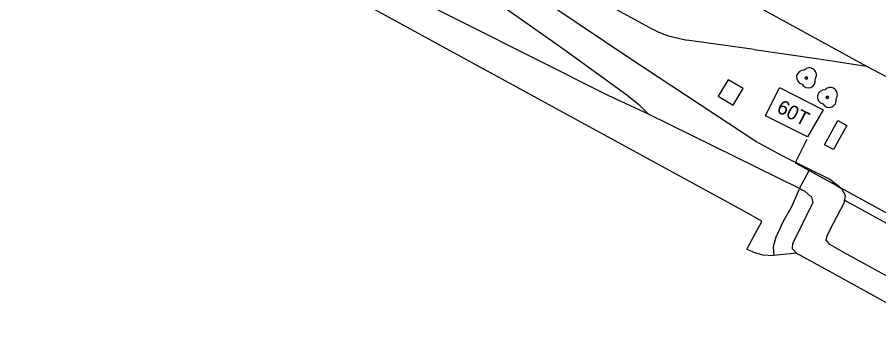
# Model space of a CAD drawing. Extents: x 194485 to 197793, y 468269 to 470822.
# Drawn here: x 196949.2 to 197022.5, y 468689.3 to 468716.8 of the extents above; entities that cross this region are included whole.
import ezdxf

# ---------------------------------------------------------------- set-up
doc = ezdxf.new("R2010")
doc.units = 0
for name, color, linetype in [('BGT begrenzing kruinlijn', 7, 'Continuous'), ('BGT grensvlak begroeid terreindeel', 7, 'Continuous'), ('BGT grensvlak begroeid terreindeel LR', 7, 'Continuous'), ('BGT grensvlak kunstwerkdeel', 7, 'Continuous'), ('BGT grensvlak onbegroeid terreindeel', 7, 'Continuous'), ('BGT grensvlak ondersteunend wegdeel', 7, 'Continuous'), ('BGT grensvlak ondersteunend wegdeel LR', 7, 'Continuous'), ('BGT grensvlak overig bouwwerk', 7, 'Continuous'), ('BGT grensvlak pand op maaiveld', 7, 'Continuous'), ('BGT grensvlak wegdeel', 7, 'Continuous'), ('BGT lijnelement scheiding hek', 7, 'Continuous'), ('BGT puntobject vegetatieobject boom', 7, 'Continuous'), ('BGT tekst huisnummerreeks', 7, 'Continuous')]:
    doc.layers.add(name, color=color, linetype=linetype)

msp = doc.modelspace()

# ---------------------------------------------------------------- linework, layer by layer
at = {"layer": 'BGT begrenzing kruinlijn'}
for p, q in [((197015.759, 468702.221), (197002.906, 468708.539)), ((197015.759, 468702.221), (197016.196, 468701.986)), ((197016.196, 468701.986), (197016.776, 468701.489)), ((197016.776, 468701.489), (197016.888, 468701.022)), ((197016.888, 468701.022), (197015.158, 468697.508)), ((197015.158, 468697.508), (197015.12, 468697.104)), ((197015.12, 468697.104), (197015.486, 468696.703)), ((197015.486, 468696.703), (197018.495, 468695.056)), ((197018.495, 468695.056), (197088.843, 468656.354))]:
    msp.add_line(p, q, dxfattribs=at)
msp.add_lwpolyline([(196983.025, 468722.997), (196995.619, 468714.129), (197001.043, 468710.191), (197002.09, 468709.374), (197002.906, 468708.539)], dxfattribs=at)
at = {"layer": 'BGT grensvlak begroeid terreindeel'}
for points in [[(197019.24, 468702.281), (197019.326, 468702.215), (197019.637, 468701.66), (197019.583, 468701.214)], [(197432.167, 468470.909), (197318.726, 468533.242), (197301.532, 468543.04), (197272.836, 468558.589), (197252.228, 468569.075), (197184.03, 468606.303), (197086.412, 468660.066), (197019.506, 468696.755), (197018.331, 468697.434), (197018.026, 468697.816), (197018.092, 468698.196), (197018.271, 468698.544), (197018.634, 468699.252), (197019.534, 468701.004), (197019.564, 468701.062), (197019.583, 468701.214)], [(197019.583, 468701.214), (197091.487, 468661.826), (197280.71, 468557.748), (197386.189, 468500), (197454.514, 468462.593), (197487.133, 468444.874), (197528.996, 468422.121), (197536.205, 468418.22)]]:
    msp.add_lwpolyline(points, dxfattribs=at)
at = {"layer": 'BGT grensvlak begroeid terreindeel LR'}
msp.add_line((197015.486, 468696.703), (197013.57, 468696.509), dxfattribs=at)
at = {"layer": 'BGT grensvlak kunstwerkdeel'}
msp.add_lwpolyline([(197011.269, 468697.059), (197012.549, 468699.412), (197012.415, 468699.485), (197011.177, 468700.198), (196949.188, 468734.09), (196949.414, 468734.605)], dxfattribs=at)
at = {"layer": 'BGT grensvlak onbegroeid terreindeel'}
msp.add_lwpolyline([(197010.111, 468709.309), (197010.943, 468710.712), (197009.665, 468711.471), (197008.832, 468710.067), (197010.111, 468709.309)], dxfattribs=at)
at = {"layer": 'BGT grensvlak ondersteunend wegdeel'}
for points in [[(197019.24, 468702.281), (197018.297, 468703.004), (197014.399, 468704.931), (197012.041, 468706.214), (197001.307, 468713.28), (196992.253, 468719.387), (196979.032, 468729.019)], [(197015.759, 468702.221), (197016.579, 468703.74), (197018.811, 468702.516), (197019.24, 468702.281)], [(197015.759, 468702.221), (197015.05, 468700.599), (197014.379, 468699.46), (197013.746, 468698.072), (197013.513, 468697.251), (197013.57, 468696.509)]]:
    msp.add_lwpolyline(points, dxfattribs=at)
at = {"layer": 'BGT grensvlak ondersteunend wegdeel LR'}
msp.add_lwpolyline([(197002.906, 468708.539), (196999.458, 468710.136), (196981.001, 468719.444)], dxfattribs=at)
at = {"layer": 'BGT grensvlak overig bouwwerk'}
msp.add_lwpolyline([(197019.764, 468707.587), (197018.636, 468705.52), (197017.877, 468705.935), (197019.005, 468708.001), (197019.764, 468707.587)], dxfattribs=at)
at = {"layer": 'BGT grensvlak pand op maaiveld'}
msp.add_lwpolyline([(197014.034, 468710.816), (197017.755, 468708.904), (197016.43, 468706.609), (197012.845, 468708.413), (197014.034, 468710.816)], dxfattribs=at)
at = {"layer": 'BGT grensvlak wegdeel'}
for p, q in [((196979.032, 468729.019), (197003.234, 468715.785)), ((197010.669, 468718.544), (197021.459, 468712.613)), ((197004.957, 468715.125), (197006.152, 468714.843)), ((197011.887, 468714.032), (197006.152, 468714.843))]:
    msp.add_line(p, q, dxfattribs=at)
for points in [[(197011.887, 468714.032), (197017.391, 468713.246), (197021.459, 468712.613)], [(197021.459, 468712.613), (197026.588, 468709.936), (197031.352, 468707.292), (197033.87, 468705.903), (197033.884, 468705.913)], [(197011.269, 468697.059), (197011.926, 468696.765), (197012.589, 468696.58), (197013.57, 468696.509)]]:
    msp.add_lwpolyline(points, dxfattribs=at)
msp.add_arc((197006.663, 468722.157), 7.236, 241.71554, 256.3655, dxfattribs=at)
at = {"layer": 'BGT lijnelement scheiding hek'}
msp.add_lwpolyline([(197016.371, 468706.379), (197015.365, 468704.406), (197063.395, 468678.082), (197080.198, 468669.031), (197098.769, 468658.709), (197106.912, 468654.356), (197141.731, 468635.146), (197260.438, 468570.015)], dxfattribs=at)
at = {"layer": 'BGT puntobject vegetatieobject boom'}
for centre in [(197016.341, 468711.628), (197018.12, 468709.961)]:
    msp.add_circle(centre, 0.1, dxfattribs=at)
for centre, radius, start, end in [((197016.091, 468711.678), 0.6, 85.13702, 257.75442), ((197016.591, 468711.878), 0.6, 323.54458, 138.4658), ((197016.491, 468711.378), 0.6, 208.50578, 13.83556), ((197016.341, 468711.628), 0.1, 0, 180), ((197016.341, 468711.628), 0.1, 180, 0), ((197018.37, 468710.211), 0.6, 323.54458, 138.4658), ((197017.87, 468710.011), 0.6, 85.13702, 257.75442), ((197018.12, 468709.961), 0.1, 0, 180), ((197018.12, 468709.961), 0.1, 180, 0), ((197018.27, 468709.711), 0.6, 208.50578, 13.83556)]:
    msp.add_arc(centre, radius, start, end, dxfattribs=at)

# ---------------------------------------------------------------- texts
at = {"layer": 'BGT tekst huisnummerreeks'}
msp.add_text('60T', height=1.2, rotation=332.8, dxfattribs=at).set_placement((197013.721, 468708.759))

doc.saveas('drawing.dxf')
